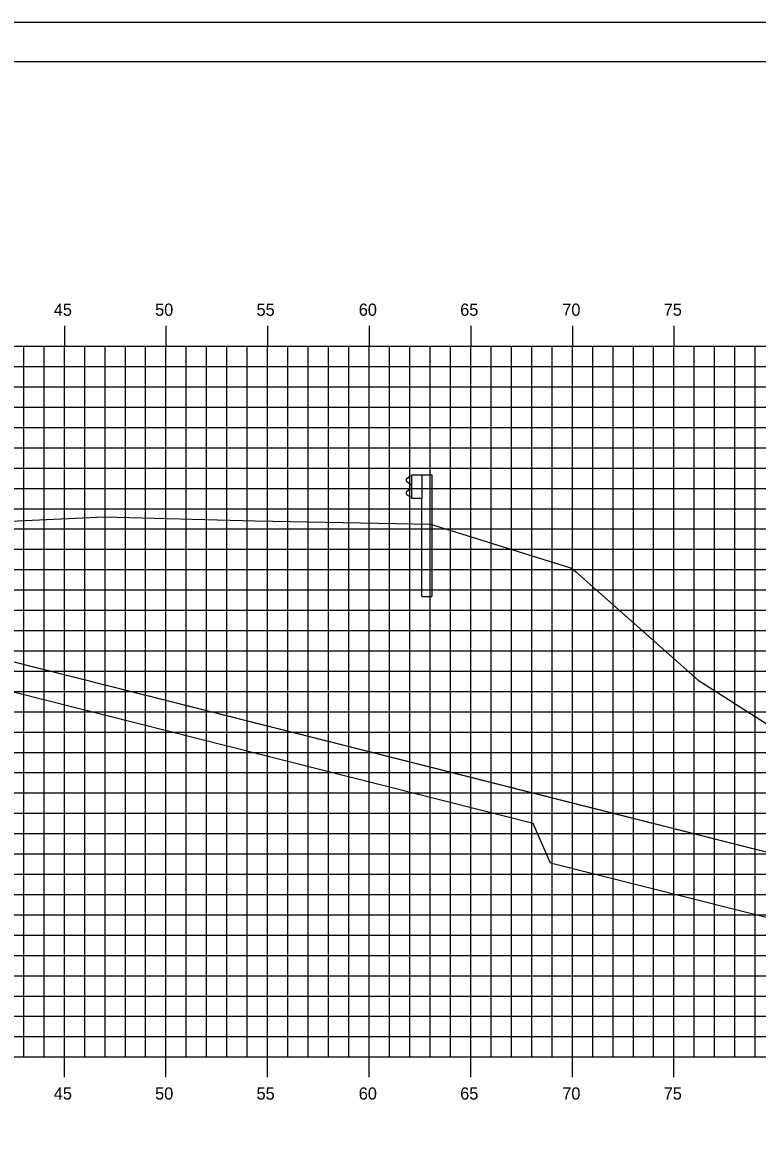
# Model space of a CAD drawing. Extents: x 850598 to 870284, y 366541 to 366651.
# Drawn here: x 853354.9 to 853391.1, y 366595.7 to 366651.2 of the extents above; entities that cross this region are included whole.
import ezdxf

# ---------------------------------------------------------------- set-up
doc = ezdxf.new("R2010")
doc.units = 0
for name, color, linetype in [('BORDER', 7, 'Continuous'), ('D_Drainage_RipRap', 7, 'Continuous'), ('D_Roadway_Centerline', 7, 'Continuous'), ('D_Roadway_SlopeLines', 7, 'Continuous'), ('H_V ANNOTATION', 7, 'Continuous'), ('MAJOR', 7, 'Continuous'), ('MINOR', 7, 'Continuous'), ('PLOT BOUNDARY', 7, 'Continuous'), ('S_Guardrail_Beam', 7, 'Continuous'), ('S_Roadway_Centerline', 7, 'Continuous')]:
    doc.layers.add(name, color=color, linetype=linetype)

msp = doc.modelspace()

# ---------------------------------------------------------------- linework, layer by layer
at = {"layer": 'BORDER'}
msp.add_line((853426.976, 366649.225), (853266.976, 366649.225), dxfattribs=at)
at = {"layer": 'D_Drainage_RipRap'}
msp.add_lwpolyline([(853380.04, 366613.225), (853393.921, 366609.718), (853403.783, 366607.225), (853400.783, 366604.225), (853397.783, 366604.225), (853394.783, 366606.268), (853380.902, 366609.775), (853380.04, 366611.725), (853334.975, 366623.114), (853334.975, 366624.614)], close=True, dxfattribs=at)
at = {"layer": 'D_Roadway_Centerline'}
msp.add_lwpolyline([(853290.778, 366624.668), (853296.975, 366626.734), (853300.975, 366626.974), (853311.975, 366627.304), (853322.975, 366626.974), (853326.975, 366626.734), (853328.975, 366626.614), (853334.975, 366624.614), (853380.04, 366613.225), (853393.921, 366609.718), (853403.783, 366607.225), (853407.783, 366607.225)], dxfattribs=at)
at = {"layer": 'D_Roadway_SlopeLines'}
msp.add_lwpolyline([(853334.975, 366624.614), (853403.783, 366607.225), (853403.783, 366607.225)], dxfattribs=at)
at = {"layer": 'MAJOR'}
for p, q in [((853356.975, 366636.227), (853356.975, 366635.225)), ((853356.975, 366636.227), (853356.975, 366635.225)), ((853361.975, 366636.227), (853361.975, 366635.225)), ((853361.975, 366636.227), (853361.975, 366635.225)), ((853366.975, 366636.227), (853366.975, 366635.225)), ((853366.975, 366636.227), (853366.975, 366635.225)), ((853371.975, 366636.227), (853371.975, 366635.225)), ((853371.975, 366636.227), (853371.975, 366635.225)), ((853376.975, 366636.227), (853376.975, 366635.225)), ((853376.975, 366636.227), (853376.975, 366635.225)), ((853381.975, 366636.227), (853381.975, 366635.225)), ((853381.975, 366636.227), (853381.975, 366635.225)), ((853386.975, 366636.227), (853386.975, 366635.225)), ((853386.975, 366636.227), (853386.975, 366635.225)), ((853271.975, 366635.225), (853411.975, 366635.225)), ((853271.975, 366635.225), (853411.975, 366635.225)), ((853271.975, 366635.225), (853411.975, 366635.225)), ((853271.975, 366635.225), (853411.975, 366635.225)), ((853356.975, 366600.225), (853356.975, 366635.225)), ((853356.975, 366600.225), (853356.975, 366635.225)), ((853361.975, 366600.225), (853361.975, 366635.225)), ((853361.975, 366600.225), (853361.975, 366635.225)), ((853366.975, 366600.225), (853366.975, 366635.225)), ((853366.975, 366600.225), (853366.975, 366635.225)), ((853371.975, 366600.225), (853371.975, 366635.225)), ((853371.975, 366600.225), (853371.975, 366635.225)), ((853376.975, 366600.225), (853376.975, 366635.225)), ((853376.975, 366600.225), (853376.975, 366635.225)), ((853381.975, 366600.225), (853381.975, 366635.225)), ((853381.975, 366600.225), (853381.975, 366635.225)), ((853386.975, 366600.225), (853386.975, 366635.225)), ((853386.975, 366600.225), (853386.975, 366635.225)), ((853271.975, 366630.225), (853411.975, 366630.225)), ((853271.975, 366630.225), (853411.975, 366630.225)), ((853271.975, 366625.225), (853411.975, 366625.225)), ((853271.975, 366625.225), (853411.975, 366625.225)), ((853271.975, 366620.225), (853411.975, 366620.225)), ((853271.975, 366620.225), (853411.975, 366620.225)), ((853271.975, 366615.225), (853411.975, 366615.225)), ((853271.975, 366615.225), (853411.975, 366615.225)), ((853271.975, 366610.225), (853411.975, 366610.225)), ((853271.975, 366610.225), (853411.975, 366610.225)), ((853271.975, 366605.225), (853411.975, 366605.225)), ((853271.975, 366605.225), (853411.975, 366605.225)), ((853271.975, 366600.225), (853411.975, 366600.225)), ((853271.975, 366600.225), (853411.975, 366600.225)), ((853271.975, 366600.225), (853411.975, 366600.225)), ((853271.975, 366600.225), (853411.975, 366600.225)), ((853356.975, 366599.223), (853356.975, 366600.225)), ((853356.975, 366599.223), (853356.975, 366600.225)), ((853361.975, 366599.223), (853361.975, 366600.225)), ((853361.975, 366599.223), (853361.975, 366600.225)), ((853366.975, 366599.223), (853366.975, 366600.225)), ((853366.975, 366599.223), (853366.975, 366600.225)), ((853371.975, 366599.223), (853371.975, 366600.225)), ((853371.975, 366599.223), (853371.975, 366600.225)), ((853376.975, 366599.223), (853376.975, 366600.225)), ((853376.975, 366599.223), (853376.975, 366600.225)), ((853381.975, 366599.223), (853381.975, 366600.225)), ((853381.975, 366599.223), (853381.975, 366600.225)), ((853386.975, 366599.223), (853386.975, 366600.225)), ((853386.975, 366599.223), (853386.975, 366600.225))]:
    msp.add_line(p, q, dxfattribs=at)
at = {"layer": 'MINOR'}
for p, q in [((853354.975, 366600.225), (853354.975, 366635.225)), ((853354.975, 366600.225), (853354.975, 366635.225)), ((853355.975, 366600.225), (853355.975, 366635.225)), ((853355.975, 366600.225), (853355.975, 366635.225)), ((853357.975, 366600.225), (853357.975, 366635.225)), ((853357.975, 366600.225), (853357.975, 366635.225)), ((853358.975, 366600.225), (853358.975, 366635.225)), ((853358.975, 366600.225), (853358.975, 366635.225)), ((853359.975, 366600.225), (853359.975, 366635.225)), ((853359.975, 366600.225), (853359.975, 366635.225)), ((853360.975, 366600.225), (853360.975, 366635.225)), ((853360.975, 366600.225), (853360.975, 366635.225)), ((853362.975, 366600.225), (853362.975, 366635.225)), ((853362.975, 366600.225), (853362.975, 366635.225)), ((853363.975, 366600.225), (853363.975, 366635.225)), ((853363.975, 366600.225), (853363.975, 366635.225)), ((853364.975, 366600.225), (853364.975, 366635.225)), ((853364.975, 366600.225), (853364.975, 366635.225)), ((853365.975, 366600.225), (853365.975, 366635.225)), ((853365.975, 366600.225), (853365.975, 366635.225)), ((853367.975, 366600.225), (853367.975, 366635.225)), ((853367.975, 366600.225), (853367.975, 366635.225)), ((853368.975, 366600.225), (853368.975, 366635.225)), ((853368.975, 366600.225), (853368.975, 366635.225)), ((853369.975, 366600.225), (853369.975, 366635.225)), ((853369.975, 366600.225), (853369.975, 366635.225)), ((853370.975, 366600.225), (853370.975, 366635.225)), ((853370.975, 366600.225), (853370.975, 366635.225)), ((853372.975, 366600.225), (853372.975, 366635.225)), ((853372.975, 366600.225), (853372.975, 366635.225)), ((853373.975, 366600.225), (853373.975, 366635.225)), ((853373.975, 366600.225), (853373.975, 366635.225)), ((853374.975, 366600.225), (853374.975, 366635.225)), ((853374.975, 366600.225), (853374.975, 366635.225)), ((853375.975, 366600.225), (853375.975, 366635.225)), ((853375.975, 366600.225), (853375.975, 366635.225)), ((853377.975, 366600.225), (853377.975, 366635.225)), ((853377.975, 366600.225), (853377.975, 366635.225)), ((853378.975, 366600.225), (853378.975, 366635.225)), ((853378.975, 366600.225), (853378.975, 366635.225)), ((853379.975, 366600.225), (853379.975, 366635.225)), ((853379.975, 366600.225), (853379.975, 366635.225)), ((853380.975, 366600.225), (853380.975, 366635.225)), ((853380.975, 366600.225), (853380.975, 366635.225)), ((853382.975, 366600.225), (853382.975, 366635.225)), ((853382.975, 366600.225), (853382.975, 366635.225)), ((853383.975, 366600.225), (853383.975, 366635.225)), ((853383.975, 366600.225), (853383.975, 366635.225)), ((853384.975, 366600.225), (853384.975, 366635.225)), ((853384.975, 366600.225), (853384.975, 366635.225)), ((853385.975, 366600.225), (853385.975, 366635.225)), ((853385.975, 366600.225), (853385.975, 366635.225)), ((853387.975, 366600.225), (853387.975, 366635.225)), ((853387.975, 366600.225), (853387.975, 366635.225)), ((853388.975, 366600.225), (853388.975, 366635.225)), ((853388.975, 366600.225), (853388.975, 366635.225)), ((853389.975, 366600.225), (853389.975, 366635.225)), ((853389.975, 366600.225), (853389.975, 366635.225)), ((853390.975, 366600.225), (853390.975, 366635.225)), ((853390.975, 366600.225), (853390.975, 366635.225)), ((853271.975, 366634.225), (853411.975, 366634.225)), ((853271.975, 366634.225), (853411.975, 366634.225)), ((853271.975, 366633.225), (853411.975, 366633.225)), ((853271.975, 366633.225), (853411.975, 366633.225)), ((853271.975, 366632.225), (853411.975, 366632.225)), ((853271.975, 366632.225), (853411.975, 366632.225)), ((853271.975, 366631.225), (853411.975, 366631.225)), ((853271.975, 366631.225), (853411.975, 366631.225)), ((853271.975, 366629.225), (853411.975, 366629.225)), ((853271.975, 366629.225), (853411.975, 366629.225)), ((853271.975, 366628.225), (853411.975, 366628.225)), ((853271.975, 366628.225), (853411.975, 366628.225)), ((853271.975, 366627.225), (853411.975, 366627.225)), ((853271.975, 366627.225), (853411.975, 366627.225)), ((853271.975, 366626.225), (853411.975, 366626.225)), ((853271.975, 366626.225), (853411.975, 366626.225)), ((853271.975, 366624.225), (853411.975, 366624.225)), ((853271.975, 366624.225), (853411.975, 366624.225)), ((853271.975, 366623.225), (853411.975, 366623.225)), ((853271.975, 366623.225), (853411.975, 366623.225)), ((853271.975, 366622.225), (853411.975, 366622.225)), ((853271.975, 366622.225), (853411.975, 366622.225)), ((853271.975, 366621.225), (853411.975, 366621.225)), ((853271.975, 366621.225), (853411.975, 366621.225)), ((853271.975, 366619.225), (853411.975, 366619.225)), ((853271.975, 366619.225), (853411.975, 366619.225)), ((853271.975, 366618.225), (853411.975, 366618.225)), ((853271.975, 366618.225), (853411.975, 366618.225)), ((853271.975, 366617.225), (853411.975, 366617.225)), ((853271.975, 366617.225), (853411.975, 366617.225)), ((853271.975, 366616.225), (853411.975, 366616.225)), ((853271.975, 366616.225), (853411.975, 366616.225)), ((853271.975, 366614.225), (853411.975, 366614.225)), ((853271.975, 366614.225), (853411.975, 366614.225)), ((853271.975, 366613.225), (853411.975, 366613.225)), ((853271.975, 366613.225), (853411.975, 366613.225)), ((853271.975, 366612.225), (853411.975, 366612.225)), ((853271.975, 366612.225), (853411.975, 366612.225)), ((853271.975, 366611.225), (853411.975, 366611.225)), ((853271.975, 366611.225), (853411.975, 366611.225)), ((853271.975, 366609.225), (853411.975, 366609.225)), ((853271.975, 366609.225), (853411.975, 366609.225)), ((853271.975, 366608.225), (853411.975, 366608.225)), ((853271.975, 366608.225), (853411.975, 366608.225)), ((853271.975, 366607.225), (853411.975, 366607.225)), ((853271.975, 366607.225), (853411.975, 366607.225)), ((853271.975, 366606.225), (853411.975, 366606.225)), ((853271.975, 366606.225), (853411.975, 366606.225)), ((853271.975, 366604.225), (853411.975, 366604.225)), ((853271.975, 366604.225), (853411.975, 366604.225)), ((853271.975, 366603.225), (853411.975, 366603.225)), ((853271.975, 366603.225), (853411.975, 366603.225)), ((853271.975, 366602.225), (853411.975, 366602.225)), ((853271.975, 366602.225), (853411.975, 366602.225)), ((853271.975, 366601.225), (853411.975, 366601.225)), ((853271.975, 366601.225), (853411.975, 366601.225))]:
    msp.add_line(p, q, dxfattribs=at)
at = {"layer": 'PLOT BOUNDARY'}
msp.add_lwpolyline([(853258.882, 366541.166), (853428.882, 366541.166), (853428.882, 366651.166), (853258.882, 366651.166)], close=True, dxfattribs=at)
at = {"layer": 'S_Guardrail_Beam'}
for p, q in [((853373.973, 366628.803), (853373.829, 366628.703)), ((853374.071, 366628.824), (853373.989, 366628.81)), ((853374.071, 366628.897), (853374.561, 366628.897)), ((853374.071, 366627.731), (853374.071, 366628.897)), ((853374.561, 366628.897), (853375.053, 366628.897)), ((853374.561, 366628.897), (853374.561, 366627.731)), ((853375.053, 366628.897), (853375.053, 366622.897)), ((853373.829, 366628.56), (853374.025, 366628.424)), ((853374.025, 366628.204), (853373.829, 366628.068)), ((853374.058, 366628.359), (853374.058, 366628.268)), ((853373.829, 366627.925), (853373.973, 366627.825)), ((853373.989, 366627.818), (853374.071, 366627.803)), ((853374.561, 366627.731), (853374.071, 366627.731)), ((853374.561, 366622.897), (853374.561, 366627.731)), ((853374.561, 366622.897), (853375.053, 366622.897))]:
    msp.add_line(p, q, dxfattribs=at)
for centre, major_axis, start_param, end_param in [((853373.997, 366628.769), (-0.0417, 0), 4.886922, 5.323254), ((853373.879, 366628.632), (-0.0877, 0), 5.323254, 7.243116), ((853373.979, 366628.359), (0.0789, 0), 0, 0.959931), ((853373.979, 366628.268), (0.0789, 0), 5.323254, 6.283185), ((853373.879, 366627.996), (-0.0877, 0), 5.323254, 7.243116), ((853373.997, 366627.859), (-0.0417, 0), 0.959931, 1.396263)]:
    msp.add_ellipse(centre, major_axis=major_axis, ratio=0.995501, start_param=start_param, end_param=end_param, dxfattribs=at)
at = {"layer": 'S_Roadway_Centerline'}
msp.add_lwpolyline([(853350.778, 366626.442), (853358.928, 366626.82), (853366.359, 366626.626), (853374.996, 366626.455), (853381.829, 366624.325), (853381.892, 366624.307), (853382.124, 366624.135), (853388.166, 366618.783), (853394.309, 366614.853), (853398.564, 366611.392), (853411.975, 366605.33)], dxfattribs=at)

# ---------------------------------------------------------------- texts
at = {"layer": 'H_V ANNOTATION'}
for s, p in [('45', (853356.454, 366636.725)), ('50', (853361.44, 366636.725)), ('55', (853366.432, 366636.725)), ('60', (853371.462, 366636.725)), ('65', (853376.454, 366636.725)), ('70', (853381.478, 366636.725)), ('75', (853386.47, 366636.725)), ('45', (853356.454, 366598.125)), ('50', (853361.44, 366598.125)), ('55', (853366.432, 366598.125)), ('60', (853371.462, 366598.125)), ('65', (853376.454, 366598.125)), ('70', (853381.478, 366598.125)), ('75', (853386.47, 366598.125))]:
    msp.add_text(s, height=0.6, dxfattribs=at).set_placement(p)
at = {"layer": 'S_Roadway_Centerline'}
for s, p in [('C', (853358.923, 366626.82)), ('L', (853358.928, 366626.812))]:
    msp.add_text(s, height=0.0146, dxfattribs=at).set_placement(p)

doc.saveas('drawing.dxf')
